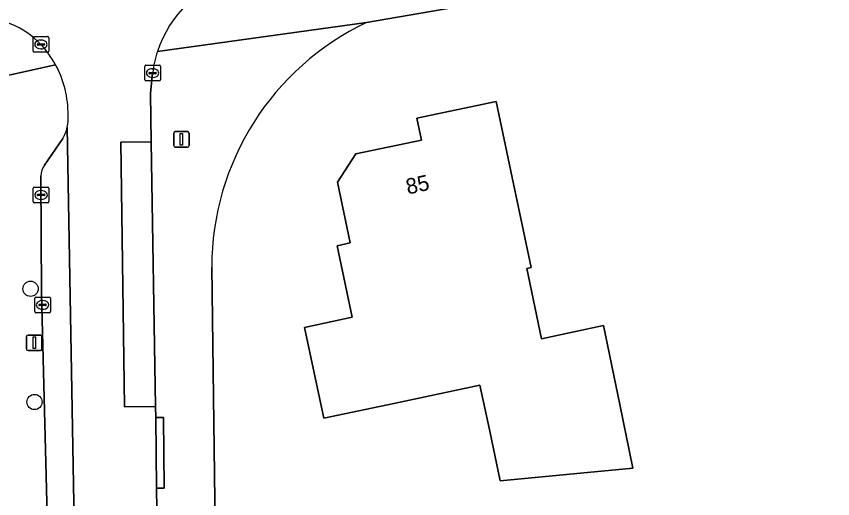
# Model space of a CAD drawing. Extents: x 161772 to 163126, y 383092 to 383917.
# Drawn here: x 162275.5 to 162327.9, y 383594 to 383624.9 of the extents above; entities that cross this region are included whole.
import ezdxf

# ---------------------------------------------------------------- set-up
doc = ezdxf.new("R2010")
doc.units = 0
for name, color, linetype in [('IMGEO_Boom', 7, 'Continuous'), ('IMGEO_Erf', 7, 'Continuous'), ('IMGEO_Kolk', 7, 'Continuous'), ('IMGEO_Lichtmast', 7, 'Continuous'), ('IMGEO_Pand', 7, 'Continuous'), ('IMGEO_Pand_nummerreeks', 7, 'Continuous'), ('IMGEO_Parkeervlak_open', 7, 'Continuous'), ('IMGEO_Rijbaan_lokaal_gesloten', 7, 'Continuous'), ('IMGEO_Voetpad_open', 7, 'Continuous')]:
    doc.layers.add(name, color=color, linetype=linetype)

msp = doc.modelspace()

# ---------------------------------------------------------------- linework, layer by layer
at = {"layer": 'IMGEO_Boom'}
for centre in [(162276.403, 383607.472), (162276.656, 383600.211)]:
    msp.add_circle(centre, 0.489, dxfattribs=at)
at = {"layer": 'IMGEO_Erf'}
for points in [[(162425.533, 383645.467), (162423.412, 383645.583), (162412.338, 383644.315), (162376.943, 383638.143), (162297.948, 383624.537)], [(162288.026, 383608.851), (162288.936, 383539.124)]]:
    msp.add_lwpolyline(points, dxfattribs=at)
msp.add_lwpolyline([(162314.195, 383600.057), (162315.037, 383595.959), (162306.525, 383595.154), (162305.869, 383598.345), (162305.223, 383601.293), (162300.104, 383600.21), (162295.212, 383599.175), (162293.981, 383604.993), (162297.043, 383605.641), (162296.072, 383610.23), (162296.913, 383610.408), (162296.09, 383614.299), (162297.272, 383616.116), (162301.473, 383617.005), (162301.176, 383618.412), (162306.26, 383619.488), (162307.295, 383614.597), (162308.515, 383608.832), (162308.227, 383608.771), (162309.179, 383604.271), (162313.156, 383605.112)], close=True, dxfattribs=at)
msp.add_arc((162305.388, 383608.85), 17.362, 115.3748, 179.9953, dxfattribs=at)
at = {"layer": 'IMGEO_Kolk'}
for p, q in [((162276.568, 383622.71), (162276.568, 383623.562)), ((162276.643, 383623.636), (162277.495, 383623.636)), ((162277.056, 383623.416), (162277.081, 383623.416)), ((162277.569, 383623.562), (162277.569, 383622.71)), ((162276.827, 383623.13), (162276.827, 383623.142)), ((162277.265, 383623.093), (162276.867, 383623.093)), ((162276.87, 383623.179), (162277.268, 383623.179)), ((162277.079, 383622.856), (162277.054, 383622.856)), ((162277.311, 383623.142), (162277.311, 383623.13)), ((162277.495, 383622.636), (162276.643, 383622.636)), ((162283.732, 383620.873), (162283.732, 383621.725)), ((162283.807, 383621.799), (162284.659, 383621.799)), ((162284.733, 383621.725), (162284.733, 383620.873)), ((162283.991, 383621.293), (162283.991, 383621.305)), ((162284.429, 383621.256), (162284.031, 383621.256)), ((162284.034, 383621.342), (162284.432, 383621.342)), ((162284.22, 383621.579), (162284.245, 383621.579)), ((162284.475, 383621.305), (162284.475, 383621.293)), ((162284.659, 383620.799), (162283.807, 383620.799)), ((162284.243, 383621.019), (162284.218, 383621.019)), ((162276.578, 383613.059), (162276.578, 383613.911)), ((162276.653, 383613.985), (162277.505, 383613.985)), ((162277.579, 383613.911), (162277.579, 383613.059)), ((162276.837, 383613.479), (162276.837, 383613.491)), ((162277.275, 383613.442), (162276.877, 383613.442)), ((162276.88, 383613.528), (162277.278, 383613.528)), ((162277.066, 383613.765), (162277.091, 383613.765)), ((162277.321, 383613.491), (162277.321, 383613.479)), ((162277.505, 383612.985), (162276.653, 383612.985)), ((162277.089, 383613.205), (162277.064, 383613.205)), ((162276.673, 383606.012), (162276.673, 383606.864)), ((162276.748, 383606.938), (162277.6, 383606.938)), ((162277.161, 383606.718), (162277.186, 383606.718)), ((162277.674, 383606.864), (162277.674, 383606.012)), ((162276.932, 383606.432), (162276.932, 383606.444)), ((162277.37, 383606.395), (162276.972, 383606.395)), ((162276.975, 383606.481), (162277.373, 383606.481)), ((162277.184, 383606.158), (162277.159, 383606.158)), ((162277.416, 383606.444), (162277.416, 383606.432)), ((162277.6, 383605.938), (162276.748, 383605.938))]:
    msp.add_line(p, q, dxfattribs=at)
for points in [[(162276.568, 383622.71), (162276.568, 383623.562)], [(162276.643, 383623.636), (162277.495, 383623.636)], [(162277.569, 383623.562), (162277.569, 383622.71)], [(162277.495, 383622.636), (162276.643, 383622.636)], [(162283.732, 383620.873), (162283.732, 383621.725)], [(162283.807, 383621.799), (162284.659, 383621.799)], [(162284.733, 383621.725), (162284.733, 383620.873)], [(162284.659, 383620.799), (162283.807, 383620.799)], [(162276.578, 383613.059), (162276.578, 383613.911)], [(162276.653, 383613.985), (162277.505, 383613.985)], [(162277.579, 383613.911), (162277.579, 383613.059)], [(162277.505, 383612.985), (162276.653, 383612.985)], [(162276.673, 383606.012), (162276.673, 383606.864)], [(162276.748, 383606.938), (162277.6, 383606.938)], [(162277.674, 383606.864), (162277.674, 383606.012)], [(162277.6, 383605.938), (162276.748, 383605.938)]]:
    msp.add_lwpolyline(points, dxfattribs=at)
for centre, radius, start, end in [((162276.645, 383623.56), 0.0765, 91.552, 178.448), ((162276.645, 383623.56), 0.0765, 91.552, 178.448), ((162277.493, 383623.56), 0.0765, 1.552, 88.448), ((162277.493, 383623.56), 0.0765, 1.552, 88.448), ((162276.867, 383623.139), 0.0403, 85.8775, 175.7526), ((162276.864, 383623.129), 0.0366, 178.938, 274.7102), ((162277.268, 383623.136), 0.043, 264.8664, 352.4533), ((162277.272, 383623.141), 0.0386, 1.7309, 96.639), ((162276.645, 383622.712), 0.0765, 181.552, 268.448), ((162276.645, 383622.712), 0.0765, 181.552, 268.448), ((162277.493, 383622.712), 0.0765, 271.552, 358.448), ((162277.493, 383622.712), 0.0765, 271.552, 358.448), ((162283.809, 383621.723), 0.0765, 91.552, 178.448), ((162283.809, 383621.723), 0.0765, 91.552, 178.448), ((162284.657, 383621.723), 0.0765, 1.552, 88.448), ((162284.657, 383621.723), 0.0765, 1.552, 88.448), ((162284.031, 383621.302), 0.0403, 85.8775, 175.7526), ((162284.028, 383621.292), 0.0366, 178.938, 274.7102), ((162284.432, 383621.299), 0.043, 264.8664, 352.4533), ((162284.436, 383621.304), 0.0386, 1.7309, 96.639), ((162283.809, 383620.875), 0.0765, 181.552, 268.448), ((162283.809, 383620.875), 0.0765, 181.552, 268.448), ((162284.657, 383620.875), 0.0765, 271.552, 358.448), ((162284.657, 383620.875), 0.0765, 271.552, 358.448), ((162276.655, 383613.909), 0.0765, 91.552, 178.448), ((162276.655, 383613.909), 0.0765, 91.552, 178.448), ((162277.503, 383613.909), 0.0765, 1.552, 88.448), ((162277.503, 383613.909), 0.0765, 1.552, 88.448), ((162276.877, 383613.488), 0.0403, 85.8775, 175.7526), ((162276.874, 383613.478), 0.0366, 178.938, 274.7102), ((162277.278, 383613.485), 0.043, 264.8664, 352.4533), ((162277.282, 383613.49), 0.0386, 1.7309, 96.639), ((162276.655, 383613.061), 0.0765, 181.552, 268.448), ((162276.655, 383613.061), 0.0765, 181.552, 268.448), ((162277.503, 383613.061), 0.0765, 271.552, 358.448), ((162277.503, 383613.061), 0.0765, 271.552, 358.448), ((162276.75, 383606.862), 0.0765, 91.552, 178.448), ((162276.75, 383606.862), 0.0765, 91.552, 178.448), ((162277.598, 383606.862), 0.0765, 1.552, 88.448), ((162277.598, 383606.862), 0.0765, 1.552, 88.448), ((162276.75, 383606.014), 0.0765, 181.552, 268.448), ((162276.75, 383606.014), 0.0765, 181.552, 268.448), ((162276.972, 383606.441), 0.0403, 85.8775, 175.7526), ((162276.969, 383606.431), 0.0366, 178.938, 274.7102), ((162277.373, 383606.438), 0.043, 264.8664, 352.4533), ((162277.377, 383606.443), 0.0386, 1.7309, 96.639), ((162277.598, 383606.014), 0.0765, 271.552, 358.448), ((162277.598, 383606.014), 0.0765, 271.552, 358.448)]:
    msp.add_arc(centre, radius, start, end, dxfattribs=at)
for centre, major_axis, ratio, start_param, end_param in [((162277.055, 383623.136), (-0.387, 0.002), 0.722429, 4.712389, 7.853982), ((162277.08, 383623.136), (-0.39, 0.002), 0.717154, 1.570796, 4.712389), ((162284.219, 383621.299), (-0.387, 0.002), 0.722429, 4.712389, 7.853982), ((162284.244, 383621.299), (-0.39, 0.002), 0.717154, 1.570796, 4.712389), ((162277.065, 383613.485), (-0.387, 0.002), 0.722429, 4.712389, 7.853982), ((162277.09, 383613.485), (-0.39, 0.002), 0.717154, 1.570796, 4.712389), ((162277.16, 383606.438), (-0.387, 0.002), 0.722429, 4.712389, 7.853982), ((162277.185, 383606.438), (-0.39, 0.002), 0.717154, 1.570796, 4.712389)]:
    msp.add_ellipse(centre, major_axis=major_axis, ratio=ratio, start_param=start_param, end_param=end_param, dxfattribs=at)
at = {"layer": 'IMGEO_Lichtmast'}
for p, q in [((162285.684, 383617.548), (162286.474, 383617.548)), ((162286.474, 383617.548), (162285.684, 383617.548)), ((162285.584, 383616.648), (162285.584, 383617.448)), ((162285.584, 383617.448), (162285.584, 383616.648)), ((162286.574, 383617.448), (162286.574, 383616.648)), ((162286.574, 383616.648), (162286.574, 383617.448)), ((162286.474, 383616.548), (162285.684, 383616.548)), ((162285.684, 383616.548), (162286.474, 383616.548)), ((162276.243, 383604.506), (162277.033, 383604.506)), ((162277.033, 383604.506), (162276.243, 383604.506)), ((162276.143, 383603.606), (162276.143, 383604.406)), ((162276.143, 383604.406), (162276.143, 383603.606)), ((162277.133, 383604.406), (162277.133, 383603.606)), ((162277.133, 383603.606), (162277.133, 383604.406)), ((162277.033, 383603.506), (162276.243, 383603.506)), ((162276.243, 383603.506), (162277.033, 383603.506))]:
    msp.add_line(p, q, dxfattribs=at)
for points in [[(162286.004, 383617.423), (162286.154, 383617.423), (162286.154, 383616.673), (162286.004, 383616.673), (162286.004, 383617.423)], [(162276.563, 383604.381), (162276.713, 383604.381), (162276.713, 383603.631), (162276.563, 383603.631), (162276.563, 383604.381)]]:
    msp.add_lwpolyline(points, dxfattribs=at)
for centre, start, end in [((162285.684, 383617.448), 90, 180), ((162285.684, 383617.448), 90, 180), ((162286.474, 383617.448), 0, 90), ((162286.474, 383617.448), 360, 90), ((162285.684, 383616.648), 180, 270), ((162285.684, 383616.648), 180, 270), ((162286.474, 383616.648), 270, 0), ((162286.474, 383616.648), 270, 0), ((162276.243, 383604.406), 90, 180), ((162276.243, 383604.406), 90, 180), ((162277.033, 383604.406), 0, 90), ((162277.033, 383604.406), 360, 90), ((162276.243, 383603.606), 180, 270), ((162276.243, 383603.606), 180, 270), ((162277.033, 383603.606), 270, 0), ((162277.033, 383603.606), 270, 0)]:
    msp.add_arc(centre, 0.1, start, end, dxfattribs=at)
at = {"layer": 'IMGEO_Pand'}
msp.add_lwpolyline([(162296.09, 383614.299), (162296.913, 383610.408), (162296.072, 383610.23), (162297.043, 383605.641), (162293.981, 383604.993), (162295.212, 383599.175), (162300.104, 383600.21), (162305.223, 383601.293), (162305.869, 383598.345), (162306.525, 383595.154), (162315.037, 383595.959), (162314.195, 383600.057), (162313.156, 383605.112), (162309.179, 383604.271), (162308.227, 383608.771), (162308.515, 383608.832), (162307.295, 383614.597), (162306.26, 383619.488), (162301.176, 383618.412), (162301.473, 383617.005), (162297.272, 383616.116)], close=True, dxfattribs=at)
at = {"layer": 'IMGEO_Parkeervlak_open'}
for points in [[(162277.072, 383614.703), (162277.113, 383607.159), (162277.506, 383591.288), (162279.221, 383591.317), (162278.761, 383617.831)], [(162278.477, 383617.114), (162277.302, 383615.389)]]:
    msp.add_lwpolyline(points, dxfattribs=at)
msp.add_lwpolyline([(162284.148, 383616.903), (162282.198, 383616.872), (162282.435, 383599.9), (162284.423, 383599.925)], close=True, dxfattribs=at)
for centre, radius, start, end in [((162276.349, 383618.371), 2.471, 329.4154, 347.3681), ((162278.076, 383614.748), 1.005, 140.371, 182.5588)]:
    msp.add_arc(centre, radius, start, end, dxfattribs=at)
at = {"layer": 'IMGEO_Rijbaan_lokaal_gesloten'}
msp.add_lwpolyline([(162278.761, 383617.831), (162279.221, 383591.317), (162277.506, 383591.288), (162277.677, 383584.356), (162277.721, 383580.383), (162277.723, 383580.16), (162279.414, 383580.175), (162279.791, 383558.401), (162283.014, 383558.431), (162282.63, 383585.903), (162284.603, 383585.92), (162284.598, 383586.235), (162284.565, 383589.544), (162284.513, 383593.341), (162284.472, 383594.68), (162284.434, 383599.216), (162284.423, 383599.925), (162282.435, 383599.9), (162282.198, 383616.872), (162284.148, 383616.903), (162284.098, 383619.985), (162284.233, 383621.299)], dxfattribs=at)
for centre, radius, start, end in [((162291.752, 383620.318), 7.583, 106.515, 161.8511), ((162273.006, 383619.229), 5.637, 43.8808, 91.4111), ((162272.266, 383618.698), 6.539, 28.6901, 42.7433), ((162291.702, 383620.332), 7.531, 161.8355, 172.6241), ((162272.225, 383618.678), 6.585, 359.3253, 28.6722), ((162276.375, 383618.369), 2.446, 347.2916, 5.4166)]:
    msp.add_arc(centre, radius, start, end, dxfattribs=at)
at = {"layer": 'IMGEO_Voetpad_open'}
for points in [[(162284.546, 383622.68), (162297.948, 383624.537), (162376.943, 383638.143), (162412.338, 383644.315)], [(162297.948, 383624.537), (162284.546, 383622.68)], [(162262.752, 383618.962), (162272.188, 383620.541), (162278.003, 383621.837)], [(162278.003, 383621.837), (162272.188, 383620.541), (162272.372, 383619.568), (162268.853, 383614.73)], [(162284.233, 383621.299), (162284.098, 383619.985), (162284.148, 383616.903), (162284.423, 383599.925), (162284.434, 383599.216), (162284.933, 383599.22), (162284.971, 383594.684), (162284.472, 383594.68), (162284.513, 383593.341), (162284.951, 383593.345), (162285.01, 383589.528), (162284.565, 383589.544), (162284.598, 383586.235), (162284.603, 383585.92), (162285.037, 383559.938), (162285.048, 383559.704), (162284.791, 383558.983), (162284.293, 383558.443), (162283.784, 383557.952)], [(162277.302, 383615.389), (162278.477, 383617.114)], [(162277.113, 383607.159), (162277.072, 383614.703)], [(162288.936, 383539.124), (162288.026, 383608.851)], [(162277.999, 383559.823), (162277.953, 383561.038), (162277.899, 383564.344), (162277.723, 383580.16), (162277.721, 383580.383), (162277.239, 383580.376), (162277.178, 383584.349), (162277.677, 383584.356), (162277.506, 383591.288), (162277.113, 383607.159)]]:
    msp.add_lwpolyline(points, dxfattribs=at)
msp.add_lwpolyline([(162284.434, 383599.216), (162284.472, 383594.68), (162284.971, 383594.684), (162284.933, 383599.22)], close=True, dxfattribs=at)
for centre, radius, start, end in [((162291.752, 383620.318), 7.583, 106.515, 161.8511), ((162273.006, 383619.229), 5.637, 43.8808, 91.4111), ((162305.388, 383608.85), 17.362, 115.3748, 179.9953), ((162272.266, 383618.698), 6.539, 28.6901, 42.7433), ((162291.702, 383620.332), 7.531, 161.8355, 172.6241), ((162272.225, 383618.678), 6.585, 359.3253, 28.6722), ((162276.375, 383618.369), 2.446, 347.2916, 5.4166), ((162276.349, 383618.371), 2.471, 329.4154, 347.3681), ((162278.076, 383614.748), 1.005, 140.371, 182.5588)]:
    msp.add_arc(centre, radius, start, end, dxfattribs=at)

# ---------------------------------------------------------------- texts
at = {"layer": 'IMGEO_Pand_nummerreeks'}
msp.add_text('85', height=1, rotation=12.4753, dxfattribs=at).set_placement((162300.604, 383613.508))

doc.saveas('drawing.dxf')
